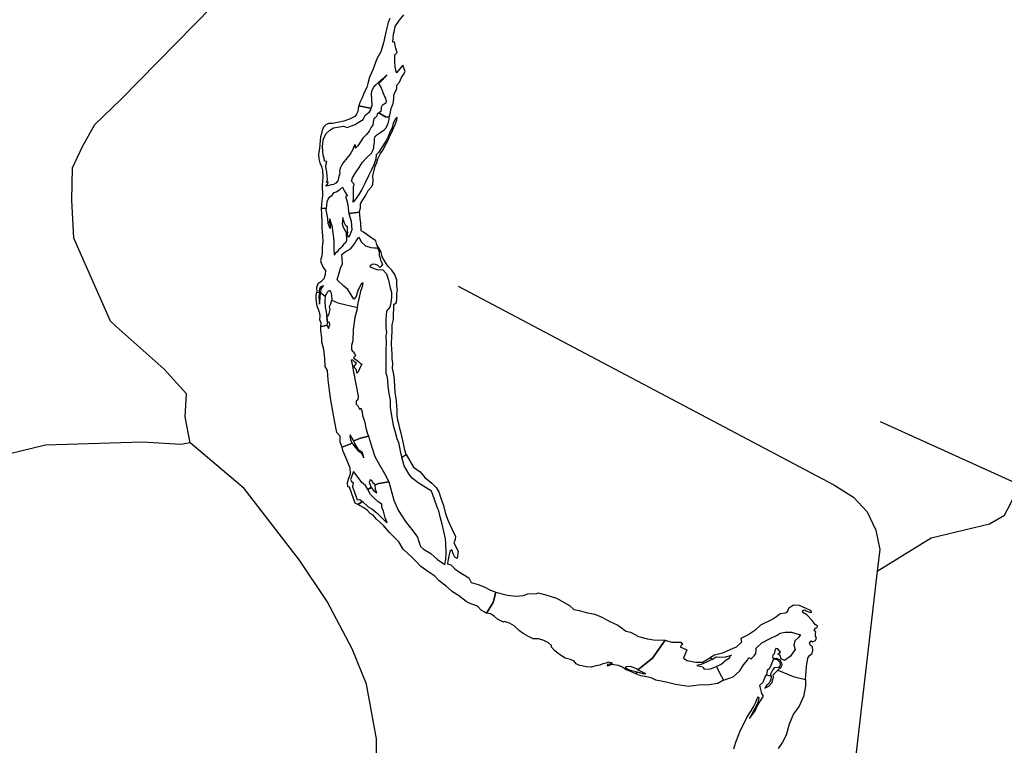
# Model space of a CAD drawing. Header units: millimetres. Extents: x 664923 to 767831, y 3118803 to 3207600.
# Tile 336 of 422: x 713062 to 719886, y 3184175 to 3189205. Entities that reach past the tile are written whole.
import ezdxf

# ---------------------------------------------------------------- set-up
doc = ezdxf.new("R2010")
doc.units = ezdxf.units.MM
for name, color, linetype in [('roads_2', 2, 'Continuous'), ('roads_3', 3, 'Continuous'), ('water', 7, 'Continuous')]:
    doc.layers.add(name, color=color, linetype=linetype)

msp = doc.modelspace()

# ---------------------------------------------------------------- linework, layer by layer
at = {"layer": 'roads_2'}
for points in [[(722400.82, 3185911.82), (722392.74, 3185909.96), (721774.2, 3185787.7), (720904.52, 3185614.18), (720812.08, 3185624.94), (720715.15, 3185652.29), (719991.87, 3185980.05), (719028.1, 3186416.87)], [(714244.19, 3186272.41), (714178.58, 3186259.47), (713912.81, 3186275.95), (713241.77, 3186255.81), (712819.98, 3186153.75), (712790.89, 3186146.71), (712222.62, 3186027.36), (711624.47, 3186056.85), (711442.67, 3186028.18), (710309.5, 3186029.05), (709669.11, 3185950.98), (709324.11, 3185797.05), (709268.33, 3185820.58), (709052.14, 3185808.17), (709029.74, 3185826.61)], [(716528.85, 3179386.76), (716387.64, 3179446.64), (716340.84, 3179462.42), (716059.69, 3179876.37), (715915.46, 3180080.05), (715886.07, 3180160), (715706.42, 3180619.31), (715613.09, 3180887.75), (715519.98, 3181294.97), (715460.43, 3181648.22), (715439.23, 3182039.17), (715461.16, 3182210.72), (715469.37, 3182419.95), (715465.99, 3182653.02), (715526.91, 3183228.62), (715538.64, 3183946.49), (715534.22, 3184221.11), (715465.09, 3184599.97), (715366.05, 3184843.94), (715192.57, 3185171.14), (715002.25, 3185459.76), (714618.12, 3185955.21), (714244.19, 3186272.41)]]:
    msp.add_lwpolyline(points, dxfattribs=at)
at = {"layer": 'roads_3'}
for points in [[(714244.19, 3186272.41), (714208.28, 3186453.1), (714218.51, 3186612.57), (714062.88, 3186782.78), (713729.98, 3187079.36), (713691.58, 3187116.17), (713437.91, 3187691.09), (713424.7, 3187953.51), (713428.94, 3188178.75), (713497.47, 3188325.93), (713582.46, 3188478.62), (713763.67, 3188651.86), (714401.2, 3189302.54)], [(716101.54, 3187358.62), (718705.16, 3185981.25), (718840.9, 3185896.23), (718935.06, 3185793.75), (718996.16, 3185665.61), (719023.82, 3185532.69), (719005.7, 3185382.2)], [(719005.7, 3185382.2), (719378.6, 3185614.45), (719783.43, 3185709.68), (719887.09, 3185770.03), (719931.6, 3185854.28), (719991.87, 3185980.05), (720092.19, 3186205.89), (720309.68, 3186695.5), (721282.08, 3186259.44), (721357.75, 3186248.38), (721510.57, 3186368.06), (721677.06, 3186429.62), (721893.84, 3186492.14), (722293.13, 3186541.86), (722301.41, 3186542.88)], [(719005.7, 3185382.2), (718774.95, 3183388.36), (718872.45, 3183331.8), (718936.73, 3183257.93), (718967.8, 3183166.74), (719045.19, 3182842.84), (719036.61, 3182629.93), (719458.91, 3181361.35), (719486.97, 3181207.51), (719461.17, 3181019.28), (718922.34, 3177813.88), (718919.97, 3177799.77)]]:
    msp.add_lwpolyline(points, dxfattribs=at)
at = {"layer": 'water'}
for points in [[(715628.18, 3189213.13), (715615.86, 3189184.96), (715607.72, 3189148.08), (715595.79, 3189099.15), (715583.15, 3189045.42), (715565.83, 3188983.62), (715537.87, 3188933.6), (715510.38, 3188858.03), (715487.26, 3188806.5), (715476.01, 3188763.97), (715468.52, 3188735.08), (715452.22, 3188705.24), (715433.03, 3188658.58), (715419.1, 3188630.37), (715412.28, 3188608.68), (715480.76, 3188594.78), (715497.66, 3188592.7), (715504.49, 3188613.59), (715502.87, 3188657.48), (715501.51, 3188687.79), (715502.65, 3188712.57), (715515.82, 3188738.36), (715530.76, 3188754.61), (715551.31, 3188771.75), (715565.49, 3188786.39), (715579.71, 3188798.64), (715589.97, 3188807.61), (715606.55, 3188822.29), (715590.76, 3188804.33), (715583.81, 3188798.17), (715579.21, 3188791.55), (715570.81, 3188781.85), (715560.39, 3188772.11), (715549.27, 3188760.88), (715557.16, 3188750.81), (715567.75, 3188733.63), (715579.66, 3188701.15), (715594.74, 3188664.13), (715601.75, 3188645.35), (715599.01, 3188627.41), (715587.35, 3188619.02), (715575.18, 3188610.11), (715567.75, 3188595.65), (715568.47, 3188584.42), (715564.66, 3188568.52), (715550.46, 3188558.55), (715596.66, 3188531.28), (715622.42, 3188530.34), (715630.2, 3188552.36), (715637.83, 3188590.83), (715651.46, 3188624.3), (715652.16, 3188641.68), (715656.42, 3188661.7), (715656.03, 3188682.64), (715662.4, 3188699.12), (715675.27, 3188728.6), (715675.64, 3188751.77), (715695.32, 3188772.89), (715709.16, 3188805.09), (715721.61, 3188826.09), (715733.29, 3188845.46), (715718.84, 3188889.11), (715693.67, 3188861.49), (715674.05, 3188837.18), (715664.47, 3188877.72), (715662.16, 3188915.21), (715662.91, 3188961.53), (715678.65, 3188978.59), (715666.75, 3189014.3), (715659.64, 3189050.89), (715647.64, 3189049.07), (715653.03, 3189104.27), (715658.97, 3189130.73), (715665.53, 3189158.24), (715694.4, 3189202.69), (715725.02, 3189239.18)], [(718010.81, 3184151.47), (718024.64, 3184197.92), (718057.91, 3184280.13), (718084.77, 3184332.98), (718101.91, 3184367.95), (718132.77, 3184413.94), (718146.96, 3184441.15), (718163.37, 3184473.79), (718174.49, 3184499.4), (718181.18, 3184514.15), (718186.06, 3184501.16), (718178.15, 3184469.44), (718121.37, 3184362.15), (718159.84, 3184414.45), (718176.94, 3184451.71), (718216.73, 3184516.36), (718205.57, 3184533.84), (718198.06, 3184562.96), (718191.34, 3184591.31), (718214.13, 3184613.29), (718227.47, 3184645.1), (718238.71, 3184664.55), (718270.62, 3184654.38), (718267.24, 3184628.15), (718255.3, 3184604.83), (718237.8, 3184589.11), (718227.3, 3184571.21), (718254.11, 3184586.33), (718277.63, 3184610.63), (718287.71, 3184650.85), (718285.13, 3184664.66), (718316.27, 3184695.26), (718423.33, 3184651.71), (718507.81, 3184631.13), (718509.47, 3184584.2), (718494.53, 3184514.65), (718465.64, 3184446.36), (718445.24, 3184420.58), (718425.65, 3184392.5), (718413.74, 3184366.88), (718395.25, 3184321.88), (718375.04, 3184244.52), (718348.07, 3184197.06), (718348.07, 3184197.06), (718317.96, 3184152.62)]]:
    msp.add_lwpolyline(points, dxfattribs=at)
for points in [[(715385.56, 3188534.73), (715347.41, 3188514.85), (715309.91, 3188502.98), (715277.14, 3188495.18), (715229.95, 3188486.33), (715202.68, 3188485.02), (715183.6, 3188475.88), (715167.03, 3188460.4), (715158.65, 3188436.29), (715154.99, 3188417.06), (715146.61, 3188392.95), (715144.67, 3188367.37), (715140.1, 3188311.38), (715134.38, 3188272.95), (715134.99, 3188240.22), (715142.7, 3188214.02), (715153.6, 3188188.66), (715160.57, 3188159.25), (715162.97, 3188116.17), (715161.99, 3188082.62), (715159.2, 3188060.2), (715158.05, 3188035.43), (715161.75, 3188009.15), (715160.66, 3187981.18), (715157.15, 3187953.96), (715154.55, 3187921.17), (715152.58, 3187897.99), (715175.66, 3187897.62), (715187.86, 3187899.44), (715190.73, 3187917.85), (715193.44, 3187945.05), (715201.17, 3187961.17), (715212.92, 3187976.56), (715227.14, 3187988.8), (715242.87, 3188006.66), (715255.62, 3188011.69), (715279.41, 3188026.5), (715299.96, 3188043.65), (715313.29, 3188017.55), (715328.18, 3187993.87), (715333.19, 3187983.58), (715320.44, 3187978.55), (715328.04, 3187958.73), (715337.51, 3187923.77), (715339.6, 3187897.46), (715342.7, 3187860.79), (715417.94, 3187871.77), (715425.4, 3187902.25), (715424.91, 3187928.58), (715439.62, 3187957.61), (715459.98, 3187985.14), (715478.59, 3188020.62), (715502.15, 3188048.21), (715510.66, 3188065.13), (715511.81, 3188089.91), (715510.41, 3188122.62), (715526.02, 3188189.19), (715536.76, 3188215.73), (715545.11, 3188241.44), (715562.92, 3188276.91), (715584.8, 3188308.46), (715594.04, 3188329.39), (715616.56, 3188370.53), (715628.06, 3188399.49), (715639.7, 3188421.27), (715664.3, 3188479.22), (715676.61, 3188508.19), (715679.39, 3188530.6), (715665.98, 3188518.37), (715650.51, 3188486.94), (715643, 3188458.86), (715626.1, 3188418.62), (715616.89, 3188396.09), (715600.64, 3188363.05), (715548.32, 3188284.62), (715533.38, 3188268.38), (715530.72, 3188238.78), (715516.2, 3188199.39), (715497.67, 3188159.91), (715480.72, 3188122.07), (715455.89, 3188075.3), (715433.47, 3188029.36), (715413.26, 3187993.85), (715384.32, 3187953.39), (715372.53, 3187939.6), (715376.77, 3187970.82), (715375.23, 3188010.72), (715377.01, 3188044.29), (715379.83, 3188065.09), (715361.8, 3188085.53), (715367.79, 3188108.8), (715390.4, 3188144.35), (715414.59, 3188181.53), (715438, 3188217.9), (715467.88, 3188251.18), (715501.08, 3188278.95), (715509.54, 3188298.28), (715516.43, 3188316.77), (715517.75, 3188331.97), (715521.36, 3188353.59), (715520.97, 3188374.35), (715523.01, 3188394.35), (715537.23, 3188406.58), (715564.17, 3188425.46), (715588.75, 3188441.88), (715601.33, 3188455.69), (715611.37, 3188476.64), (715618.27, 3188494.34), (715621.94, 3188512.76), (715622.42, 3188530.34), (715596.66, 3188531.28), (715550.46, 3188558.55), (715540.17, 3188550.37), (715538.02, 3188536.76), (715526.99, 3188525.37), (715516.7, 3188517.99), (715513.11, 3188495.57), (715508.71, 3188473.13), (715499.32, 3188459.39), (715485.36, 3188433.57), (715465.76, 3188408.45), (715441.35, 3188383.25), (715424.93, 3188359.78), (715405.41, 3188330.68), (715389.64, 3188315.21), (715390.1, 3188333.59), (715385.97, 3188339.9), (715377.4, 3188326.16), (715370.54, 3188306.08), (715352.7, 3188273.01), (715332.31, 3188247.07), (715302.48, 3188211.38), (715291.55, 3188194.42), (715283.88, 3188175.1), (715278.65, 3188154.25), (715281.37, 3188137.53), (715276.78, 3188125.47), (715273.05, 3188110.23), (715270.09, 3188096.6), (715266.23, 3188088.54), (715252.86, 3188073.13), (715236.19, 3188063.23), (715221.01, 3188059.75), (715197.86, 3188052.94), (715183.43, 3188051.87), (715195.22, 3188065.67), (715199.75, 3188080.92), (715188.54, 3188079.12), (715194.61, 3188098.39), (715194.2, 3188120.74), (715192.04, 3188150.25), (715184.96, 3188186.05), (715186.19, 3188206.03), (715191.52, 3188221.31), (715175.42, 3188224.2), (715171.83, 3188244.89), (715165.83, 3188265.55), (715163.67, 3188295.05), (715159.91, 3188324.52), (715166.25, 3188372.55), (715183.94, 3188413.61), (715211.54, 3188440.46), (715237.75, 3188455.33), (715264.13, 3188461.4), (715305.77, 3188466.17), (715331.6, 3188458.67), (715353.93, 3188466.26), (715387.4, 3188478.86), (715407.21, 3188492.81), (715443.73, 3188514.24), (715456.02, 3188544.02), (715470.28, 3188553.86), (715486.1, 3188566.93), (715495.48, 3188579.89), (715497.66, 3188592.7), (715480.76, 3188594.78), (715412.28, 3188608.68), (715408.56, 3188592.64), (715405, 3188568.62), (715397.33, 3188549.31), (715385.56, 3188534.73)], [(715152.58, 3187897.99), (715154.21, 3187853.29), (715157.46, 3187807.84), (715155.52, 3187782.25), (715156.8, 3187756.73), (715159.62, 3187734.42), (715160.96, 3187705.69), (715164.05, 3187668.22), (715158.37, 3187628.99), (715157.89, 3187611.41), (715158.28, 3187590.65), (715155.46, 3187569.04), (715148.03, 3187536.96), (715151.55, 3187520.25), (715155.8, 3187507.56), (715166.61, 3187486.99), (715182.26, 3187465.72), (715178.72, 3187440.11), (715169.66, 3187409.6), (715148.38, 3187388.44), (715129.37, 3187374.5), (715119.43, 3187347.98), (715120.83, 3187316.05), (715140.92, 3187314.03), (715140.66, 3187328.4), (715142.05, 3187340.4), (715147.42, 3187353.28), (715168.11, 3187363.25), (715156.32, 3187349.46), (715148.52, 3187337.33), (715147.36, 3187313.35), (715179.11, 3187289.18), (715188.48, 3187303.73), (715197, 3187320.66), (715212.88, 3187329.74), (715219.53, 3187317.08), (715223.99, 3187293.21), (715225.14, 3187261.58), (715267.06, 3187241.96), (715402.46, 3187210.24), (715408.82, 3187239.15), (715416.9, 3187279.22), (715427.33, 3187322.53), (715437.96, 3187355.48), (715442.28, 3187381.9), (715429.62, 3187372.09), (715406.38, 3187326.94), (715394.29, 3187285.99), (715377.78, 3187267.32), (715335.59, 3187335.21), (715307.86, 3187358.65), (715263.73, 3187400.95), (715279.55, 3187457.15), (715286.3, 3187482.83), (715298.57, 3187513.4), (715294.18, 3187577.2), (715317.12, 3187595.19), (715356.05, 3187616.68), (715368.58, 3187633.69), (715382.69, 3187651.51), (715392.03, 3187667.66), (715402.21, 3187681.42), (715410.75, 3187696.76), (715418.97, 3187686.52), (715429.81, 3187664.37), (715459.99, 3187638.58), (715497.14, 3187626.48), (715519.67, 3187623.71), (715541.34, 3187624.11), (715554.71, 3187595.61), (715554.31, 3187574.05), (715559.4, 3187558.97), (715563.01, 3187537.47), (715577.94, 3187511.4), (715569.34, 3187499.26), (715557.51, 3187487.86), (715541.18, 3187502.73), (715529.02, 3187508.9), (715517.75, 3187511.08), (715504.16, 3187507.64), (715491.47, 3187499.41), (715490, 3187492.2), (715508.59, 3187485.36), (715527.17, 3187479.32), (715544.15, 3187472.44), (715555.37, 3187473.44), (715579.49, 3187471.5), (715604.88, 3187444.02), (715609.21, 3187427.33), (715619.35, 3187399.57), (715624.76, 3187367.73), (715629.99, 3187345.47), (715638.6, 3187313.68), (715640.01, 3187281.77), (715635.11, 3187242.55), (715627.65, 3187212.07), (715605.69, 3187184.51), (715599.5, 3187128.49), (715599.8, 3187069.4), (715603.61, 3187037.52), (715599.98, 3187016.7), (715602.6, 3186961.64), (715600.11, 3186923.26), (715599.92, 3186889.72), (715600.09, 3186837.81), (715599.23, 3186797.87), (715599.21, 3186755.54), (715606.81, 3186734.91), (715612.15, 3186707.06), (715614.57, 3186663.18), (715620.29, 3186614.57), (715629.18, 3186568.42), (715630.94, 3186516.55), (715640.05, 3186458.41), (715650.08, 3186393.91), (715663.81, 3186346.25), (715676.68, 3186301.76), (715687.62, 3186274.02), (715693.9, 3186238.99), (715701.81, 3186201.61), (715710.05, 3186172.82), (715740.64, 3186191.86), (715731.15, 3186221.31), (715721.48, 3186266.65), (715705.67, 3186339.83), (715696.27, 3186370.81), (715689.22, 3186404.22), (715683.93, 3186429.68), (715678.58, 3186458.33), (715677.9, 3186495.06), (715677.17, 3186534.17), (715672.32, 3186579.6), (715664.33, 3186620.19), (715660.33, 3186706.36), (715656.38, 3186746.22), (715646.75, 3186789.16), (715649.32, 3186823.55), (715643.14, 3186853.79), (715643.29, 3186888.93), (715641.13, 3186918.43), (715638.82, 3186956.72), (715641.07, 3187008.67), (715642.8, 3187044.65), (715643.55, 3187090.97), (715652.51, 3187127.08), (715651.95, 3187157.42), (715655.09, 3187204.58), (715656.21, 3187230.16), (715673.6, 3187244.86), (715677.15, 3187269.69), (715676.48, 3187305.61), (715681.59, 3187333.65), (715676.3, 3187358.31), (715676.36, 3187399.04), (715662.79, 3187437.91), (715641.35, 3187468.66), (715613.54, 3187496.09), (715591.15, 3187534.8), (715575.41, 3187560.86), (715566.78, 3187594.24), (715551.79, 3187622.71), (715536.92, 3187645.59), (715530, 3187672.62), (715486.09, 3187702.95), (715444.59, 3187733.32), (715429.97, 3187742.63), (715426.6, 3187794.47), (715422.84, 3187823.94), (715419.84, 3187855.83), (715417.94, 3187871.77), (715342.7, 3187860.79), (715358.9, 3187809.18), (715364.05, 3187747.79), (715349.46, 3187712.38), (715340.15, 3187694.65), (715334.97, 3187714.51), (715337.14, 3187727.33), (715333.56, 3187747.22), (715334.76, 3187768.81), (715323.39, 3187776.58), (715314.21, 3187795.58), (715305.8, 3187816.18), (715301.46, 3187833.67), (715298.23, 3187791.28), (715301.75, 3187774.58), (715312.69, 3187747.63), (715324.26, 3187729.49), (715326.9, 3187673.64), (715319.96, 3187658.33), (715305.71, 3187647.69), (715293.98, 3187630.71), (715283.78, 3187618.53), (715271.08, 3187611.11), (715261.71, 3187596.57), (715249.89, 3187584.36), (715245.29, 3187573.1), (715241.12, 3187624.92), (715240.77, 3187644.09), (715241.97, 3187665.67), (715237.84, 3187715.1), (715233.38, 3187738.98), (715230.46, 3187766.87), (715221.92, 3187794.67), (715212.51, 3187825.63), (715208.1, 3187803.99), (715213.28, 3187784.12), (715214.56, 3187758.6), (715206.25, 3187773.61), (715200.3, 3187791.87), (715198.05, 3187826.16), (715193.53, 3187853.22), (715186.5, 3187886.63), (715187.86, 3187899.44), (715175.66, 3187897.62), (715152.58, 3187897.99)], [(715120.83, 3187316.05), (715140.92, 3187314.03), (715136.67, 3187283.6), (715137.12, 3187259.66), (715140.82, 3187233.38), (715143.67, 3187252.59), (715144.09, 3187273.36), (715147.36, 3187313.35), (715179.11, 3187289.18), (715177.42, 3187250.82), (715179.72, 3187213.33), (715185.9, 3187183.1), (715191.01, 3187141.68), (715195.5, 3187107.9), (715192.02, 3187087.06), (715175.86, 3187082.91), (715150.41, 3187078.59), (715151.28, 3187101.8), (715142.01, 3187125.59), (715144.72, 3187152.79), (715142.8, 3187169.52), (715134.29, 3187195.71), (715126.78, 3187211.55), (715122.36, 3187233.03), (715118.83, 3187250.53), (715117.64, 3187271.27), (715117.97, 3187296.84), (715120.83, 3187316.05)], [(715150.41, 3187078.59), (715175.86, 3187082.91), (715192.02, 3187087.06), (715203.25, 3187065.71), (715212.8, 3187092.83), (715209.45, 3187106.62), (715195.5, 3187107.9), (715191.01, 3187141.68), (715204.6, 3187159.62), (715213.97, 3187196.74), (715210.48, 3187218.23), (715218.67, 3187235.31), (715225.14, 3187261.58), (715267.06, 3187241.96), (715402.46, 3187210.24), (715385.94, 3187141.44), (715374.36, 3187057.34), (715371.16, 3186979.56), (715362.48, 3186947.08), (715362.26, 3186917.06), (715382.08, 3186891.26), (715390.11, 3186875.25), (715374.9, 3186861.11), (715410.96, 3186835.62), (715423.59, 3186822), (715433.7, 3186819.11), (715417.3, 3186785.72), (715409.2, 3186764.02), (715399.28, 3186756.14), (715396.55, 3186778.41), (715383.96, 3186789.71), (715379.82, 3186804.26), (715397.27, 3186823.06), (715385.5, 3186832.07), (715370.56, 3186844.88), (715358.95, 3186845.43), (715368.2, 3186805.59), (715376, 3186760.32), (715379.4, 3186744.23), (715385.39, 3186712.79), (715394.75, 3186666.78), (715408.46, 3186595.47), (715405.83, 3186570.02), (715394.39, 3186561.35), (715394.01, 3186540.55), (715406.61, 3186528.48), (715417.86, 3186505.6), (715427.01, 3186512.69), (715435.24, 3186485.92), (715438.04, 3186460.57), (715447.75, 3186436.89), (715454.39, 3186413.15), (715462.03, 3186376.35), (715470.42, 3186341.11), (715480.14, 3186317.43), (715425.41, 3186305.43), (715378.59, 3186287.07), (715365.9, 3186303.77), (715362.41, 3186311.88), (715352.64, 3186327.75), (715349.44, 3186315.78), (715354.48, 3186294.32), (715355.83, 3186291.58), (715366.53, 3186269.92), (715297.45, 3186240.93), (715284.39, 3186277.63), (715283.64, 3186318.41), (715261.5, 3186344.16), (715244.49, 3186426.97), (715219.08, 3186568.14), (715209.28, 3186635.16), (715200.59, 3186708.59), (715195.51, 3186773.91), (715180.3, 3186801.33), (715176.17, 3186857.43), (715170.39, 3186918.89), (715157.06, 3186970.21), (715155.71, 3187000.96), (715148.59, 3187051.62), (715150.41, 3187078.59)], [(715297.45, 3186240.93), (715366.53, 3186269.92), (715384.04, 3186244.08), (715408.52, 3186216.83), (715428.88, 3186203.35), (715447.31, 3186169.06), (715438.08, 3186208.14), (715413.86, 3186220.77), (715384.39, 3186266.4), (715378.59, 3186287.07), (715425.41, 3186305.43), (715480.14, 3186317.43), (715501.53, 3186248.57), (715523.73, 3186178.18), (715556.52, 3186120.29), (715590.15, 3186059.35), (715619.64, 3186001.06), (715551.57, 3185990.33), (715526.42, 3185980.09), (715509.34, 3185994.74), (715502.87, 3186010.01), (715490.38, 3186015.93), (715484.55, 3185996.58), (715491.05, 3185979.78), (715498.11, 3185963.4), (715475.96, 3185948.36), (715460.17, 3185976.12), (715432.72, 3185996.39), (715395.38, 3186049.58), (715374.84, 3186072.28), (715354.18, 3186018.79), (715362.18, 3186004.31), (715373.91, 3185997.61), (715369.83, 3185966.75), (715383.68, 3185929.3), (715402.43, 3185878.08), (715419.43, 3185879.16), (715438.05, 3185864.54), (715405.15, 3185845.46), (715388.18, 3185853.96), (715379.22, 3185878.42), (715349, 3185964.06), (715336.59, 3185966.13), (715335.26, 3185996.12), (715343.21, 3186026.29), (715355.72, 3186060.38), (715353.51, 3186096.51), (715330.75, 3186155.35), (715300.97, 3186217.91), (715297.45, 3186240.93)], [(715405.15, 3185845.46), (715438.05, 3185864.54), (715476.62, 3185829.08), (715503.21, 3185813.41), (715539.34, 3185784.07), (715598.45, 3185725.9), (715608.6, 3185720.7), (715595.63, 3185752.79), (715583.15, 3185799.5), (715573.38, 3185826.26), (715572.99, 3185847.03), (715546.41, 3185861.93), (715514.13, 3185892.12), (715494.36, 3185914.84), (715475.96, 3185948.36), (715498.11, 3185963.4), (715515.55, 3185940.63), (715536.7, 3185926.4), (715529.33, 3185948.58), (715526.42, 3185980.09), (715551.57, 3185990.33), (715619.64, 3186001.06), (715655.23, 3185875.5), (715685.18, 3185804.48), (715736.92, 3185726.17), (715787.63, 3185661.69), (715819.37, 3185619.18), (715829.24, 3185587.03), (715839.93, 3185553.37), (715861.16, 3185535.29), (715911.22, 3185505.44), (715958.43, 3185463.21), (715996.02, 3185438.51), (716009.36, 3185428.76), (716016.41, 3185465.83), (716017.96, 3185506.65), (716016.7, 3185574.35), (716014.56, 3185606.64), (715990.21, 3185709.32), (715976.92, 3185758.34), (715966.84, 3185801.24), (715958, 3185818.79), (715935.88, 3185885.33), (715916.33, 3185938.07), (715823.22, 3185994.84), (715782.37, 3186027.94), (715759.38, 3186057.52), (715727.42, 3186112.34), (715710.05, 3186172.82), (715740.64, 3186191.86), (715792.55, 3186104.32), (715837.25, 3186072.05), (715869.73, 3186031.1), (715919.2, 3185992), (715948.36, 3185962.53), (715967.51, 3185931.33), (715982.24, 3185888.5), (715998.65, 3185838.01), (716013.66, 3185779.8), (716030.82, 3185730.86), (716067.88, 3185651.51), (716083.07, 3185624.85), (716079.65, 3185600.93), (716070.79, 3185578.44), (716102.03, 3185521.29), (716093.67, 3185471.11), (716078.8, 3185480.07), (716066.76, 3185503.71), (716056.97, 3185531.23), (716042.5, 3185518.66), (716036.15, 3185485.44), (716030.61, 3185450.7), (716027.85, 3185432.95), (716051.19, 3185425.69), (716078.79, 3185397.72), (716103.88, 3185379.71), (716174.34, 3185335.61), (716191.16, 3185304.37), (716240.16, 3185290.66), (716282.27, 3185272.97), (716326.02, 3185249.93), (716363.4, 3185236.77), (716344.66, 3185164.98), (716297.25, 3185091.6), (716260.48, 3185113.25), (716234.44, 3185140.47), (716190.05, 3185156.57), (716157.26, 3185172.13), (716103.12, 3185212.68), (716062.42, 3185238.09), (716017.56, 3185278.82), (715968.9, 3185316.4), (715940.46, 3185347.43), (715891.87, 3185381.16), (715843.28, 3185414.89), (715815.62, 3185445.93), (715782.56, 3185476.87), (715719.57, 3185535.74), (715690.78, 3185586), (715626.15, 3185650.99), (715582.7, 3185698.67), (715536.22, 3185743.98), (715511.76, 3185769.71), (715490.65, 3185781.62), (715473.25, 3185802.09), (715446.6, 3185820.83), (715405.15, 3185845.46)], [(716297.25, 3185091.6), (716344.66, 3185164.98), (716363.4, 3185236.77), (716442.71, 3185215.16), (716502.4, 3185209.34), (716551.05, 3185214.1), (716584.09, 3185226.26), (716646.75, 3185226.66), (716655.93, 3185232.22), (716708.8, 3185218.58), (716783.51, 3185194.58), (716871.87, 3185144.66), (716903.35, 3185116), (716939.06, 3185109.74), (716988.85, 3185095.27), (717049.39, 3185084.86), (717096.97, 3185064.19), (717147, 3185036.66), (717207.89, 3185007.77), (717240.02, 3184986.05), (717262.81, 3184967.23), (717294.69, 3184958.59), (717350.17, 3184929.62), (717413.16, 3184912.31), (717455.84, 3184905.42), (717534.8, 3184903.05), (717448.78, 3184778.68), (717347.54, 3184697.88), (717336.55, 3184706.14), (717314.7, 3184715.74), (717296.04, 3184720.78), (717268.97, 3184720.27), (717258.96, 3184717.78), (717273.1, 3184706.49), (717296.51, 3184695.38), (717340.83, 3184683.9), (717331.79, 3184670.64), (717291.23, 3184688.36), (717264.75, 3184697.87), (717240.4, 3184717.43), (717213.1, 3184729.24), (717164.26, 3184734.48), (717137.39, 3184723.2), (717138.67, 3184737.08), (717170.28, 3184743.82), (717140.71, 3184752.51), (717126.94, 3184743.79), (717104.57, 3184740.29), (717083.08, 3184731.42), (717056.11, 3184725.53), (717024.55, 3184716.48), (716988.15, 3184718.87), (716936.85, 3184730.99), (716919.68, 3184739.14), (716906.14, 3184759.68), (716878.87, 3184769.94), (716843.09, 3184780.04), (716804.7, 3184805.5), (716771.77, 3184829.51), (716747.31, 3184854.46), (716747.08, 3184866.77), (716728.17, 3184884.89), (716695.35, 3184902.76), (716658.78, 3184913.62), (716620.08, 3184914.44), (716588.1, 3184928.46), (716552.12, 3184949.35), (716526.98, 3184969.66), (716489.19, 3185004.36), (716457.16, 3185021.46), (716420.57, 3185033.86), (716415.22, 3185029.91), (716373.82, 3185050.7), (716352.6, 3185068.77), (716325.21, 3185085.97), (716297.25, 3185091.6)], [(717892.54, 3184722.71), (717912.24, 3184677.95), (717940.78, 3184625.86), (718006.84, 3184650.96), (718052.51, 3184691.08), (718078.8, 3184733.14), (718104.54, 3184763.64), (718116.53, 3184784.65), (718132.2, 3184774.17), (718152.69, 3184795.33), (718164.74, 3184812.5), (718167.36, 3184837.95), (718167.16, 3184848.72), (718206.72, 3184884.86), (718254.94, 3184911.95), (718312.5, 3184937.65), (718332.31, 3184953.43), (718367.79, 3184959.48), (718411.89, 3184959.54), (718449.24, 3184947.92), (718474.91, 3184940.71), (718458.99, 3184923.48), (718434.68, 3184899.16), (718426.73, 3184869.76), (718436.59, 3184839.16), (718401.91, 3184790.78), (718363.73, 3184763.89), (718339.52, 3184775.76), (718333.67, 3184798.73), (718317.27, 3184806.89), (718334.79, 3184821.85), (718325.3, 3184832.44), (718315.79, 3184844.58), (718303.36, 3184847.43), (718295.17, 3184830.34), (718292.45, 3184810.27), (718281.04, 3184800.06), (718279.82, 3184782.33), (718294.6, 3184777.98), (718307.74, 3184779.01), (718329.59, 3184768.64), (718334.39, 3184760.26), (718327.54, 3184754.74), (718317.28, 3184765.33), (718304.02, 3184771.24), (718286.98, 3184771.69), (718276.53, 3184751.48), (718268.46, 3184728.23), (718258.76, 3184708.81), (718243.57, 3184693.89), (718238.71, 3184664.55), (718270.62, 3184654.38), (718267.98, 3184671.27), (718282.17, 3184698.48), (718295.8, 3184714.12), (718318.96, 3184716.86), (718327.47, 3184717.02), (718334.11, 3184734.09), (718332.29, 3184748.68), (718339.93, 3184754.21), (718344.15, 3184735.04), (718340.63, 3184716.5), (718316.27, 3184695.26), (718423.33, 3184651.71), (718507.81, 3184631.13), (718516.16, 3184722.11), (718523.61, 3184778.44), (718537.18, 3184797.94), (718554.7, 3184812.12), (718559.75, 3184831.46), (718556.15, 3184858.34), (718542.82, 3184868.09), (718537.05, 3184886.46), (718546.88, 3184898.95), (718557.85, 3184891.47), (718577.79, 3184901.08), (718583.63, 3184919.66), (718578.75, 3184931.89), (718577.68, 3184948.03), (718579.74, 3184961.93), (718569.49, 3184971.74), (718575.38, 3184988.01), (718588.45, 3184992.11), (718590.6, 3185001.38), (718576.44, 3185013.43), (718554.26, 3185040.72), (718518.72, 3185079.31), (718490.56, 3185095.71), (718488.79, 3185108), (718498.74, 3185113.57), (718517.44, 3185106.23), (718540.86, 3185095.12), (718551.65, 3185097.64), (718542.13, 3185110.54), (718512.46, 3185124.61), (718467.99, 3185143.79), (718425.37, 3185147.6), (718391.02, 3185123.09), (718380.66, 3185097.49), (718367.64, 3185091.1), (718333.68, 3185086.61), (718310.02, 3185069.22), (718281.01, 3185048.67), (718195.9, 3185007.04), (718156.35, 3184970.9), (718115.11, 3184942.42), (718061.45, 3184916.01), (718065.03, 3184889.9), (718027.77, 3184855.34), (717983.26, 3184836.03), (717934.15, 3184814.32), (717878.7, 3184800.2), (717849.61, 3184784.25), (717858.39, 3184769.79), (717888.96, 3184789.61), (717910.69, 3184786.17), (717956.28, 3184789.34), (717994.78, 3184799.29), (717982.6, 3184788.29), (717981.23, 3184779.03), (717955.24, 3184762.37), (717924.79, 3184735.64), (717892.54, 3184722.71)], [(717331.79, 3184670.64), (717340.83, 3184683.9), (717381.28, 3184672.35), (717402.2, 3184671.2), (717347.54, 3184697.88), (717448.78, 3184778.68), (717534.8, 3184903.05), (717579.94, 3184889.27), (717644.14, 3184889.71), (717658.28, 3184878.42), (717640.88, 3184857.32), (717686.9, 3184837.39), (717662.48, 3184778.44), (717688.28, 3184763.53), (717745.01, 3184750.74), (717793.73, 3184751.65), (717849.61, 3184784.25), (717858.39, 3184769.79), (717822.38, 3184750.65), (717784.75, 3184735.32), (717754.72, 3184727.82), (717796.67, 3184718.61), (717805.46, 3184704.15), (717850.28, 3184706.53), (717892.54, 3184722.71), (717912.24, 3184677.95), (717940.78, 3184625.86), (717900.97, 3184602.8), (717839.22, 3184595.48), (717766.57, 3184591.04), (717698.62, 3184583.6), (717607.86, 3184595.76), (717542.56, 3184612.25), (717509.17, 3184619.31), (717471.9, 3184626.31), (717438.3, 3184643.39), (717409.56, 3184649.78), (717367.65, 3184656.69), (717331.79, 3184670.64)]]:
    msp.add_lwpolyline(points, close=True, dxfattribs=at)

doc.saveas('drawing.dxf')
